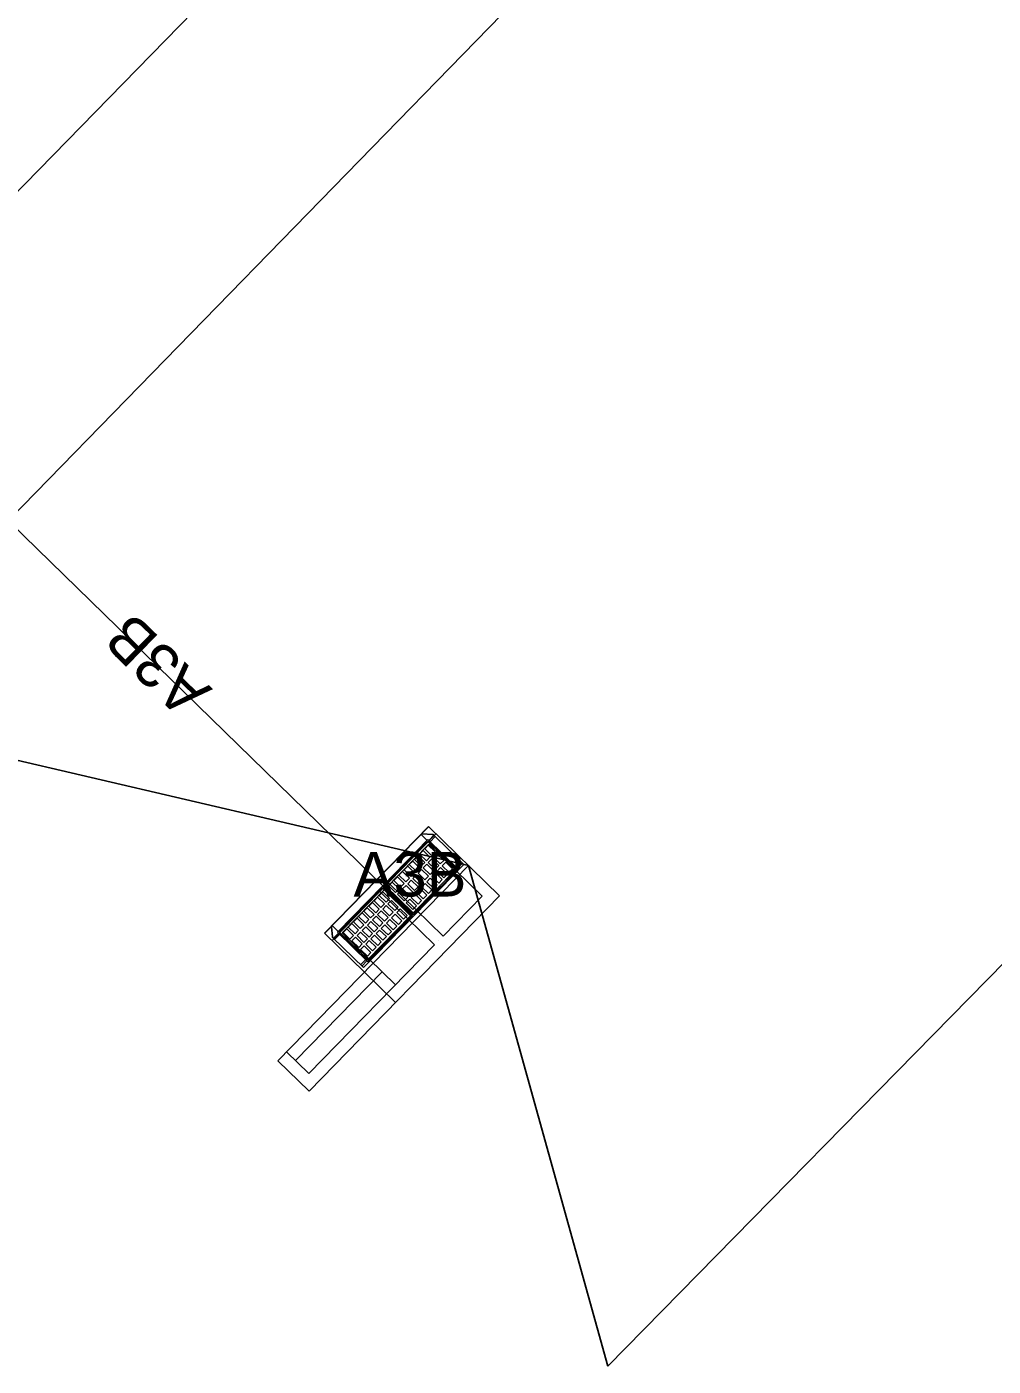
# Model space of a CAD drawing. Extents: x 2252703 to 2264864, y 13787568 to 13790989.
# Drawn here: x 2254705.5 to 2254744.5, y 13790544.5 to 13790598.5 of the extents above; entities that cross this region are included whole.
import ezdxf

# ---------------------------------------------------------------- set-up
doc = ezdxf.new("R2010")
doc.units = 0
for name, color, linetype in [('D_BOXES_1', 7, 'Continuous'), ('D_DRAIN_MISC', 7, 'Continuous'), ('D_DRAIN_NOTES_1', 7, 'Continuous'), ('D_DRN_AREA_X', 7, 'Continuous'), ('D_INLET_1', 7, 'Continuous'), ('D_PIPES_1', 7, 'Continuous')]:
    doc.layers.add(name, color=color, linetype=linetype)

msp = doc.modelspace()

# ---------------------------------------------------------------- linework, layer by layer
at = {"layer": 'D_BOXES_1'}
msp.add_line((2254701.107, 13790587.73), (2254873.56, 13790764.56), dxfattribs=at)
at = {"layer": 'D_DRAIN_MISC'}
for p, q in [((2254722.789, 13790564.488), (2254722.789, 13790564.488)), ((2254719.97, 13790563.746), (2254719.97, 13790563.746)), ((2254721.223, 13790562.524), (2254721.223, 13790562.524)), ((2254722.118, 13790561.651), (2254722.118, 13790561.651)), ((2254719.298, 13790560.909), (2254719.298, 13790560.909))]:
    msp.add_line(p, q, dxfattribs=at)
at = {"layer": 'D_DRN_AREA_X'}
for p, q in [((2254697.154, 13790570.786), (2254724.658, 13790598.989)), ((2254724.658, 13790598.989), (2254697.154, 13790570.786)), ((2254728.939, 13790544.481), (2254760.976, 13790577.145)), ((2254697.154, 13790570.786), (2254723.317, 13790564.672)), ((2254723.317, 13790564.672), (2254697.154, 13790570.786)), ((2254723.317, 13790564.672), (2254728.939, 13790544.481)), ((2254728.939, 13790544.481), (2254723.317, 13790564.672))]:
    msp.add_line(p, q, dxfattribs=at)
at = {"layer": 'D_INLET_1'}
for p, q in [((2254717.518, 13790561.947), (2254721.707, 13790566.243)), ((2254717.52, 13790561.944), (2254721.71, 13790566.24)), ((2254717.806, 13790562.237), (2254721.424, 13790565.947)), ((2254717.818, 13790561.654), (2254722.007, 13790565.949)), ((2254721.654, 13790565.689), (2254721.407, 13790565.929)), ((2254721.455, 13790565.958), (2254721.869, 13790565.929)), ((2254721.707, 13790566.243), (2254724.57, 13790563.45)), ((2254718.225, 13790561.956), (2254721.716, 13790565.535)), ((2254721.683, 13790565.718), (2254719.876, 13790563.866)), ((2254721.688, 13790565.655), (2254719.94, 13790563.863)), ((2254719.959, 13790563.866), (2254721.685, 13790565.636)), ((2254720.059, 13790564.009), (2254721.632, 13790565.622)), ((2254721.554, 13790565.348), (2254721.697, 13790565.494)), ((2254721.683, 13790565.718), (2254722.901, 13790564.531)), ((2254721.685, 13790565.636), (2254722.818, 13790564.531)), ((2254721.688, 13790565.655), (2254722.837, 13790564.534)), ((2254721.697, 13790565.494), (2254721.971, 13790565.226)), ((2254721.716, 13790565.535), (2254723.863, 13790563.441)), ((2254721.717, 13790565.685), (2254721.921, 13790565.894)), ((2254721.768, 13790565.635), (2254721.972, 13790565.845)), ((2254721.901, 13790565.914), (2254723.13, 13790564.715)), ((2254720.932, 13790564.71), (2254721.074, 13790564.855)), ((2254721.348, 13790564.587), (2254721.074, 13790564.855)), ((2254721.139, 13790564.923), (2254721.281, 13790565.068)), ((2254721.414, 13790564.655), (2254721.139, 13790564.923)), ((2254721.556, 13790564.8), (2254721.281, 13790565.068)), ((2254721.347, 13790565.135), (2254721.489, 13790565.281)), ((2254721.621, 13790564.868), (2254721.347, 13790565.135)), ((2254721.764, 13790565.013), (2254721.489, 13790565.281)), ((2254721.829, 13790565.08), (2254721.554, 13790565.348)), ((2254721.621, 13790564.868), (2254721.764, 13790565.013)), ((2254721.698, 13790564.793), (2254721.84, 13790564.938)), ((2254721.829, 13790565.08), (2254721.971, 13790565.226)), ((2254722.117, 13790564.669), (2254721.84, 13790564.938)), ((2254721.906, 13790565.006), (2254722.048, 13790565.151)), ((2254722.182, 13790564.736), (2254721.906, 13790565.006)), ((2254722.048, 13790565.151), (2254722.324, 13790564.881)), ((2254722.182, 13790564.736), (2254722.324, 13790564.881)), ((2254715.637, 13790556.797), (2254723.317, 13790564.672)), ((2254720.516, 13790564.284), (2254720.659, 13790564.43)), ((2254720.933, 13790564.162), (2254720.659, 13790564.43)), ((2254720.724, 13790564.497), (2254720.866, 13790564.642)), ((2254720.999, 13790564.229), (2254720.724, 13790564.497)), ((2254721.141, 13790564.375), (2254720.866, 13790564.642)), ((2254721.206, 13790564.442), (2254720.932, 13790564.71)), ((2254720.999, 13790564.229), (2254721.141, 13790564.375)), ((2254721.075, 13790564.154), (2254721.217, 13790564.3)), ((2254722.837, 13790564.534), (2254721.089, 13790562.742)), ((2254722.818, 13790564.531), (2254721.092, 13790562.761)), ((2254722.901, 13790564.531), (2254721.094, 13790562.679)), ((2254721.206, 13790564.442), (2254721.348, 13790564.587)), ((2254721.494, 13790564.03), (2254721.217, 13790564.3)), ((2254721.283, 13790564.367), (2254721.425, 13790564.513)), ((2254721.56, 13790564.097), (2254721.283, 13790564.367)), ((2254721.414, 13790564.655), (2254721.556, 13790564.8)), ((2254721.702, 13790564.243), (2254721.425, 13790564.513)), ((2254721.491, 13790564.58), (2254721.633, 13790564.726)), ((2254721.767, 13790564.31), (2254721.491, 13790564.58)), ((2254721.909, 13790564.456), (2254721.633, 13790564.726)), ((2254721.975, 13790564.523), (2254721.698, 13790564.793)), ((2254721.767, 13790564.31), (2254721.909, 13790564.456)), ((2254721.844, 13790564.235), (2254721.986, 13790564.381)), ((2254721.975, 13790564.523), (2254722.117, 13790564.669)), ((2254722.261, 13790564.113), (2254721.986, 13790564.381)), ((2254722.051, 13790564.448), (2254722.194, 13790564.594)), ((2254722.326, 13790564.18), (2254722.051, 13790564.448)), ((2254722.172, 13790563.733), (2254723.13, 13790564.715)), ((2254722.468, 13790564.326), (2254722.194, 13790564.594)), ((2254722.259, 13790564.661), (2254722.401, 13790564.807)), ((2254722.534, 13790564.393), (2254722.259, 13790564.661)), ((2254722.468, 13790564.326), (2254722.326, 13790564.18)), ((2254722.401, 13790564.807), (2254722.676, 13790564.539)), ((2254722.676, 13790564.539), (2254722.534, 13790564.393)), ((2254722.815, 13790564.614), (2254723.019, 13790564.823)), ((2254722.866, 13790564.564), (2254723.07, 13790564.773)), ((2254718.041, 13790561.984), (2254719.847, 13790563.836)), ((2254718.104, 13790561.981), (2254719.852, 13790563.773)), ((2254719.847, 13790563.836), (2254721.065, 13790562.649)), ((2254719.852, 13790563.773), (2254721.002, 13790562.652)), ((2254719.876, 13790563.866), (2254721.094, 13790562.679)), ((2254719.94, 13790563.863), (2254721.089, 13790562.742)), ((2254719.959, 13790563.866), (2254721.092, 13790562.761)), ((2254722.292, 13790561.83), (2254720.087, 13790563.981)), ((2254720.101, 13790563.858), (2254720.243, 13790564.004)), ((2254720.101, 13790563.858), (2254720.376, 13790563.59)), ((2254720.518, 13790563.736), (2254720.243, 13790564.004)), ((2254720.309, 13790564.071), (2254720.451, 13790564.217)), ((2254720.583, 13790563.803), (2254720.309, 13790564.071)), ((2254720.726, 13790563.949), (2254720.451, 13790564.217)), ((2254720.791, 13790564.016), (2254720.516, 13790564.284)), ((2254720.583, 13790563.803), (2254720.726, 13790563.949)), ((2254720.66, 13790563.728), (2254720.802, 13790563.874)), ((2254720.791, 13790564.016), (2254720.933, 13790564.162)), ((2254721.079, 13790563.604), (2254720.802, 13790563.874)), ((2254720.868, 13790563.941), (2254721.01, 13790564.087)), ((2254721.144, 13790563.671), (2254720.868, 13790563.941)), ((2254721.286, 13790563.817), (2254721.01, 13790564.087)), ((2254721.352, 13790563.884), (2254721.075, 13790564.154)), ((2254721.144, 13790563.671), (2254721.286, 13790563.817)), ((2254721.352, 13790563.884), (2254721.494, 13790564.03)), ((2254721.429, 13790563.81), (2254721.571, 13790563.955)), ((2254721.703, 13790563.542), (2254721.429, 13790563.81)), ((2254721.56, 13790564.097), (2254721.702, 13790564.243)), ((2254721.845, 13790563.687), (2254721.571, 13790563.955)), ((2254721.636, 13790564.022), (2254721.778, 13790564.168)), ((2254721.911, 13790563.755), (2254721.636, 13790564.022)), ((2254722.053, 13790563.9), (2254721.778, 13790564.168)), ((2254722.118, 13790563.968), (2254721.844, 13790564.235)), ((2254722.053, 13790563.9), (2254721.911, 13790563.755)), ((2254722.261, 13790564.113), (2254722.118, 13790563.968)), ((2254716.89, 13790555.575), (2254724.57, 13790563.45)), ((2254719.85, 13790563.754), (2254718.123, 13790561.983)), ((2254718.136, 13790562.037), (2254719.709, 13790563.65)), ((2254719.08, 13790560.562), (2254722.172, 13790563.733)), ((2254719.653, 13790563.399), (2254719.511, 13790563.253)), ((2254719.786, 13790562.985), (2254719.511, 13790563.253)), ((2254719.928, 13790563.131), (2254719.653, 13790563.399)), ((2254719.861, 13790563.612), (2254719.719, 13790563.466)), ((2254719.993, 13790563.198), (2254719.719, 13790563.466)), ((2254721.943, 13790561.472), (2254719.738, 13790563.623)), ((2254719.85, 13790563.754), (2254720.982, 13790562.649)), ((2254719.861, 13790563.612), (2254720.136, 13790563.344)), ((2254720.136, 13790563.344), (2254719.993, 13790563.198)), ((2254720.212, 13790563.269), (2254720.07, 13790563.123)), ((2254720.212, 13790563.269), (2254720.489, 13790562.999)), ((2254720.376, 13790563.59), (2254720.518, 13790563.736)), ((2254720.453, 13790563.516), (2254720.595, 13790563.661)), ((2254720.453, 13790563.516), (2254720.729, 13790563.246)), ((2254720.871, 13790563.391), (2254720.595, 13790563.661)), ((2254720.937, 13790563.459), (2254720.66, 13790563.728)), ((2254720.729, 13790563.246), (2254720.871, 13790563.391)), ((2254720.806, 13790563.171), (2254720.948, 13790563.317)), ((2254720.937, 13790563.459), (2254721.079, 13790563.604)), ((2254721.223, 13790563.049), (2254720.948, 13790563.317)), ((2254721.013, 13790563.384), (2254721.156, 13790563.53)), ((2254721.288, 13790563.116), (2254721.013, 13790563.384)), ((2254721.43, 13790563.262), (2254721.156, 13790563.53)), ((2254721.221, 13790563.597), (2254721.363, 13790563.742)), ((2254721.496, 13790563.329), (2254721.221, 13790563.597)), ((2254721.43, 13790563.262), (2254721.288, 13790563.116)), ((2254721.638, 13790563.475), (2254721.363, 13790563.742)), ((2254721.638, 13790563.475), (2254721.496, 13790563.329)), ((2254721.845, 13790563.687), (2254721.703, 13790563.542)), ((2254722.292, 13790561.83), (2254723.863, 13790563.441)), ((2254719.031, 13790562.76), (2254718.888, 13790562.615)), ((2254719.305, 13790562.492), (2254719.031, 13790562.76)), ((2254719.238, 13790562.973), (2254719.096, 13790562.827)), ((2254719.371, 13790562.56), (2254719.096, 13790562.827)), ((2254719.513, 13790562.705), (2254719.238, 13790562.973)), ((2254719.446, 13790563.186), (2254719.304, 13790563.04)), ((2254719.578, 13790562.772), (2254719.304, 13790563.04)), ((2254719.513, 13790562.705), (2254719.371, 13790562.56)), ((2254719.72, 13790562.918), (2254719.446, 13790563.186)), ((2254719.72, 13790562.918), (2254719.578, 13790562.772)), ((2254719.797, 13790562.843), (2254719.655, 13790562.698)), ((2254719.932, 13790562.428), (2254719.655, 13790562.698)), ((2254719.928, 13790563.131), (2254719.786, 13790562.985)), ((2254720.074, 13790562.574), (2254719.797, 13790562.843)), ((2254720.005, 13790563.056), (2254719.862, 13790562.911)), ((2254720.139, 13790562.641), (2254719.862, 13790562.911)), ((2254720.281, 13790562.786), (2254720.005, 13790563.056)), ((2254720.347, 13790562.854), (2254720.07, 13790563.123)), ((2254720.281, 13790562.786), (2254720.139, 13790562.641)), ((2254720.358, 13790562.712), (2254720.216, 13790562.566)), ((2254720.489, 13790562.999), (2254720.347, 13790562.854)), ((2254720.633, 13790562.444), (2254720.358, 13790562.712)), ((2254720.566, 13790562.925), (2254720.423, 13790562.779)), ((2254720.698, 13790562.511), (2254720.423, 13790562.779)), ((2254720.566, 13790562.925), (2254720.84, 13790562.657)), ((2254720.806, 13790563.171), (2254721.08, 13790562.903)), ((2254721.223, 13790563.049), (2254721.08, 13790562.903)), ((2254717.796, 13790562.206), (2254717.835, 13790561.793)), ((2254718.07, 13790562.014), (2254717.823, 13790562.255)), ((2254718.615, 13790562.334), (2254718.473, 13790562.189)), ((2254718.748, 13790561.921), (2254718.473, 13790562.189)), ((2254718.89, 13790562.067), (2254718.615, 13790562.334)), ((2254718.823, 13790562.547), (2254718.681, 13790562.402)), ((2254718.955, 13790562.134), (2254718.681, 13790562.402)), ((2254719.098, 13790562.28), (2254718.823, 13790562.547)), ((2254719.163, 13790562.347), (2254718.888, 13790562.615)), ((2254719.098, 13790562.28), (2254718.955, 13790562.134)), ((2254719.174, 13790562.205), (2254719.032, 13790562.059)), ((2254719.305, 13790562.492), (2254719.163, 13790562.347)), ((2254719.451, 13790561.935), (2254719.174, 13790562.205)), ((2254719.382, 13790562.418), (2254719.24, 13790562.272)), ((2254719.516, 13790562.002), (2254719.24, 13790562.272)), ((2254719.254, 13790560.86), (2254721.002, 13790562.652)), ((2254719.256, 13790560.879), (2254720.982, 13790562.649)), ((2254719.258, 13790560.796), (2254721.065, 13790562.649)), ((2254719.658, 13790562.148), (2254719.382, 13790562.418)), ((2254719.589, 13790562.631), (2254719.447, 13790562.485)), ((2254719.724, 13790562.215), (2254719.447, 13790562.485)), ((2254719.658, 13790562.148), (2254719.516, 13790562.002)), ((2254719.866, 13790562.361), (2254719.589, 13790562.631)), ((2254719.866, 13790562.361), (2254719.724, 13790562.215)), ((2254719.943, 13790562.286), (2254719.801, 13790562.14)), ((2254720.075, 13790561.872), (2254719.801, 13790562.14)), ((2254720.074, 13790562.574), (2254719.932, 13790562.428)), ((2254720.217, 13790562.018), (2254719.943, 13790562.286)), ((2254720.15, 13790562.499), (2254720.008, 13790562.353)), ((2254720.283, 13790562.085), (2254720.008, 13790562.353)), ((2254720.425, 13790562.231), (2254720.15, 13790562.499)), ((2254720.49, 13790562.298), (2254720.216, 13790562.566)), ((2254720.283, 13790562.085), (2254720.425, 13790562.231)), ((2254720.49, 13790562.298), (2254720.633, 13790562.444)), ((2254720.698, 13790562.511), (2254720.84, 13790562.657)), ((2254717.518, 13790561.947), (2254719.128, 13790560.376)), ((2254717.851, 13790561.761), (2254719.08, 13790560.562)), ((2254718.075, 13790561.951), (2254717.871, 13790561.742)), ((2254718.126, 13790561.901), (2254717.922, 13790561.692)), ((2254718.041, 13790561.984), (2254719.258, 13790560.796)), ((2254718.104, 13790561.981), (2254719.254, 13790560.86)), ((2254718.123, 13790561.983), (2254719.256, 13790560.879)), ((2254718.225, 13790561.956), (2254720.372, 13790559.861)), ((2254718.408, 13790562.122), (2254718.266, 13790561.976)), ((2254718.266, 13790561.976), (2254718.54, 13790561.708)), ((2254718.682, 13790561.854), (2254718.408, 13790562.122)), ((2254718.682, 13790561.854), (2254718.54, 13790561.708)), ((2254718.759, 13790561.779), (2254718.617, 13790561.633)), ((2254718.617, 13790561.633), (2254718.894, 13790561.364)), ((2254718.89, 13790562.067), (2254718.748, 13790561.921)), ((2254719.036, 13790561.509), (2254718.759, 13790561.779)), ((2254718.967, 13790561.992), (2254718.824, 13790561.846)), ((2254719.101, 13790561.576), (2254718.824, 13790561.846)), ((2254719.243, 13790561.722), (2254718.967, 13790561.992)), ((2254719.309, 13790561.789), (2254719.032, 13790562.059)), ((2254719.243, 13790561.722), (2254719.101, 13790561.576)), ((2254719.32, 13790561.647), (2254719.178, 13790561.502)), ((2254719.451, 13790561.935), (2254719.309, 13790561.789)), ((2254719.595, 13790561.38), (2254719.32, 13790561.647)), ((2254719.528, 13790561.86), (2254719.385, 13790561.715)), ((2254719.66, 13790561.447), (2254719.385, 13790561.715)), ((2254719.802, 13790561.592), (2254719.528, 13790561.86)), ((2254719.735, 13790562.073), (2254719.593, 13790561.927)), ((2254719.868, 13790561.66), (2254719.593, 13790561.927)), ((2254720.01, 13790561.805), (2254719.735, 13790562.073)), ((2254719.868, 13790561.66), (2254720.01, 13790561.805)), ((2254720.075, 13790561.872), (2254720.217, 13790562.018)), ((2254716.881, 13790556.282), (2254721.943, 13790561.472)), ((2254719.036, 13790561.509), (2254718.894, 13790561.364)), ((2254719.112, 13790561.434), (2254718.97, 13790561.289)), ((2254718.97, 13790561.289), (2254719.245, 13790561.021)), ((2254719.387, 13790561.167), (2254719.112, 13790561.434)), ((2254719.452, 13790561.234), (2254719.178, 13790561.502)), ((2254719.245, 13790561.021), (2254719.387, 13790561.167)), ((2254719.452, 13790561.234), (2254719.595, 13790561.38)), ((2254719.66, 13790561.447), (2254719.802, 13790561.592)), ((2254719.173, 13790560.879), (2254718.969, 13790560.67)), ((2254719.224, 13790560.83), (2254719.02, 13790560.621)), ((2254716.344, 13790556.805), (2254719.835, 13790560.385)), ((2254719.128, 13790560.376), (2254720.381, 13790559.154)), ((2254716.89, 13790555.575), (2254715.637, 13790556.797)), ((2254716.881, 13790556.282), (2254715.986, 13790557.155))]:
    msp.add_line(p, q, dxfattribs=at)
for centre, start_param, end_param in [((2254721.458, 13790565.913), 5.480245, 6.283185), ((2254721.872, 13790565.884), 4.712389, 5.480245), ((2254717.84, 13790562.204), 0, 0.80294), ((2254717.88, 13790561.791), 0.80294, 1.570796)]:
    msp.add_ellipse(centre, major_axis=(-0.0341, 0.0332), ratio=0.877193, start_param=start_param, end_param=end_param, dxfattribs=at)
at = {"layer": 'D_PIPES_1'}
msp.add_line((2254719.97, 13790563.746), (2254701.177, 13790582.073), dxfattribs=at)

# ---------------------------------------------------------------- texts
at = {"layer": 'D_DRAIN_NOTES_1'}
msp.add_text('A3B', height=1.8, rotation=135.7179, dxfattribs=at).set_placement((2254713.018, 13790571.783))
msp.add_text('A3B', height=1.8, dxfattribs=at).set_placement((2254718.686, 13790563.424))

doc.saveas('drawing.dxf')
